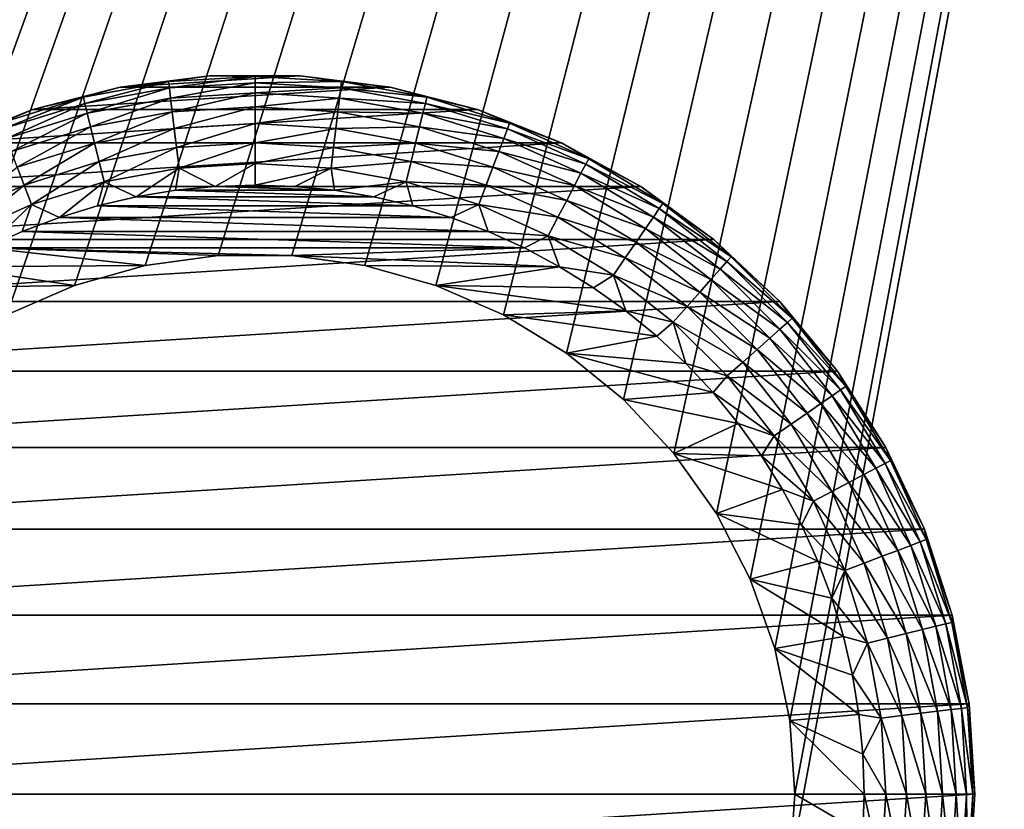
# Model space of a CAD drawing. Extents: x 0 to 500, y -78 to 1006.
# Tile 225 of 312: x 41 to 59, y 890 to 904. Entities that reach past the tile are written whole.
import ezdxf

# ---------------------------------------------------------------- set-up
doc = ezdxf.new("R2010")
doc.units = 0
doc.header["$LTSCALE"] = 65.185185
for name, color, linetype in [('37', 7, 'CONTINUOUS'), ('38', 7, 'CONTINUOUS'), ('4', 7, 'CONTINUOUS'), ('43', 7, 'CONTINUOUS'), ('44', 7, 'CONTINUOUS'), ('45', 7, 'CONTINUOUS'), ('46', 7, 'CONTINUOUS'), ('51', 7, 'CONTINUOUS'), ('52', 7, 'CONTINUOUS'), ('6', 7, 'CONTINUOUS')]:
    doc.layers.add(name, color=color, linetype=linetype)

msp = doc.modelspace()

# ---------------------------------------------------------------- linework, layer by layer
at = {"layer": '37', "color": 7, "linetype": 'CONTINUOUS'}
for points in [[(44.335, 899.927, 15), (43.016, 899.746, 15), (44.335, 899.927, 26), (44.335, 899.927, 15)], [(44.335, 899.927, 26), (43.016, 899.746, 15), (43.016, 899.746, 26), (44.335, 899.927, 26)], [(45.665, 899.927, 15), (44.335, 899.927, 15), (45.665, 899.927, 26), (45.665, 899.927, 15)], [(45.665, 899.927, 26), (44.335, 899.927, 15), (44.335, 899.927, 26), (45.665, 899.927, 26)], [(46.984, 899.746, 15), (45.665, 899.927, 15), (46.984, 899.746, 26), (46.984, 899.746, 15)], [(46.984, 899.746, 26), (45.665, 899.927, 15), (45.665, 899.927, 26), (46.984, 899.746, 26)], [(43.016, 899.746, 15), (41.735, 899.387, 15), (43.016, 899.746, 26), (43.016, 899.746, 15)], [(43.016, 899.746, 26), (41.735, 899.387, 15), (41.735, 899.387, 26), (43.016, 899.746, 26)], [(48.265, 899.387, 15), (46.984, 899.746, 15), (48.265, 899.387, 26), (48.265, 899.387, 15)], [(48.265, 899.387, 26), (46.984, 899.746, 15), (46.984, 899.746, 26), (48.265, 899.387, 26)], [(41.735, 899.387, 15), (40.514, 898.857, 15), (41.735, 899.387, 26), (41.735, 899.387, 15)], [(41.735, 899.387, 26), (40.514, 898.857, 15), (40.514, 898.857, 26), (41.735, 899.387, 26)], [(49.486, 898.857, 15), (48.265, 899.387, 15), (49.486, 898.857, 26), (49.486, 898.857, 15)], [(49.486, 898.857, 26), (48.265, 899.387, 15), (48.265, 899.387, 26), (49.486, 898.857, 26)], [(50.623, 898.165, 15), (49.486, 898.857, 15), (50.623, 898.165, 26), (50.623, 898.165, 15)], [(50.623, 898.165, 26), (49.486, 898.857, 15), (49.486, 898.857, 26), (50.623, 898.165, 26)], [(51.655, 897.326, 15), (50.623, 898.165, 15), (51.655, 897.326, 26), (51.655, 897.326, 15)], [(51.655, 897.326, 26), (50.623, 898.165, 15), (50.623, 898.165, 26), (51.655, 897.326, 26)], [(52.563, 896.353, 15), (51.655, 897.326, 15), (52.563, 896.353, 26), (52.563, 896.353, 15)], [(52.563, 896.353, 26), (51.655, 897.326, 15), (51.655, 897.326, 26), (52.563, 896.353, 26)], [(53.331, 895.266, 15), (52.563, 896.353, 15), (53.331, 895.266, 26), (53.331, 895.266, 15)], [(53.331, 895.266, 26), (52.563, 896.353, 15), (52.563, 896.353, 26), (53.331, 895.266, 26)], [(53.943, 894.084, 15), (53.331, 895.266, 15), (53.943, 894.084, 26), (53.943, 894.084, 15)], [(53.943, 894.084, 26), (53.331, 895.266, 15), (53.331, 895.266, 26), (53.943, 894.084, 26)], [(54.388, 892.831, 15), (53.943, 894.084, 15), (54.388, 892.831, 26), (54.388, 892.831, 15)], [(54.388, 892.831, 26), (53.943, 894.084, 15), (53.943, 894.084, 26), (54.388, 892.831, 26)], [(54.659, 891.528, 15), (54.388, 892.831, 15), (54.659, 891.528, 26), (54.659, 891.528, 15)], [(54.659, 891.528, 26), (54.388, 892.831, 15), (54.388, 892.831, 26), (54.659, 891.528, 26)], [(54.75, 890.2, 15), (54.659, 891.528, 15), (54.75, 890.2, 26), (54.75, 890.2, 15)], [(54.75, 890.2, 26), (54.659, 891.528, 15), (54.659, 891.528, 26), (54.75, 890.2, 26)]]:
    msp.add_3dface(points, dxfattribs=at)
at = {"layer": '38', "color": 7, "linetype": 'CONTINUOUS'}
for points in [[(54.659, 888.872, 15), (54.75, 890.2, 15), (54.659, 888.872, 26), (54.659, 888.872, 15)], [(54.75, 890.2, 15), (54.75, 890.2, 26), (54.659, 888.872, 26), (54.75, 890.2, 15)]]:
    msp.add_3dface(points, dxfattribs=at)
at = {"layer": '4', "color": 7, "linetype": 'CONTINUOUS'}
for points in [[(75, 998.4, -15), (75, 2, -15), (15, 998.4, -15), (75, 998.4, -15)], [(15, 998.4, -15), (75, 2, -15), (15, 2, -15), (15, 998.4, -15)]]:
    msp.add_3dface(points, dxfattribs=at)
at = {"layer": '43', "color": 7, "linetype": 'CONTINUOUS'}
for points in [[(43.564, 901.106, 26), (47.146, 900.989, 26), (42.854, 900.989, 26), (43.564, 901.106, 26)], [(44.281, 901.176, 26), (46.436, 901.106, 26), (43.564, 901.106, 26), (44.281, 901.176, 26)], [(46.436, 901.106, 26), (47.146, 900.989, 26), (43.564, 901.106, 26), (46.436, 901.106, 26)], [(45, 901.2, 26), (45.719, 901.176, 26), (44.281, 901.176, 26), (45, 901.2, 26)], [(45.719, 901.176, 26), (46.436, 901.106, 26), (44.281, 901.176, 26), (45.719, 901.176, 26)], [(42.854, 900.989, 26), (47.847, 900.825, 26), (42.153, 900.825, 26), (42.854, 900.989, 26)], [(47.146, 900.989, 26), (47.847, 900.825, 26), (42.854, 900.989, 26), (47.146, 900.989, 26)], [(42.153, 900.825, 26), (48.536, 900.616, 26), (41.464, 900.616, 26), (42.153, 900.825, 26)], [(47.847, 900.825, 26), (48.536, 900.616, 26), (42.153, 900.825, 26), (47.847, 900.825, 26)], [(41.464, 900.616, 26), (49.21, 900.363, 26), (40.79, 900.363, 26), (41.464, 900.616, 26)], [(48.536, 900.616, 26), (49.21, 900.363, 26), (41.464, 900.616, 26), (48.536, 900.616, 26)], [(40.79, 900.363, 26), (49.865, 900.066, 26), (40.135, 900.066, 26), (40.79, 900.363, 26)], [(49.21, 900.363, 26), (49.865, 900.066, 26), (40.79, 900.363, 26), (49.21, 900.363, 26)], [(40.135, 900.066, 26), (43.016, 899.746, 26), (39.5, 899.726, 26), (40.135, 900.066, 26)], [(45.665, 899.927, 26), (44.335, 899.927, 26), (40.135, 900.066, 26), (45.665, 899.927, 26)], [(49.865, 900.066, 26), (45.665, 899.927, 26), (40.135, 900.066, 26), (49.865, 900.066, 26)], [(44.335, 899.927, 26), (43.016, 899.746, 26), (40.135, 900.066, 26), (44.335, 899.927, 26)], [(50.5, 899.726, 26), (45.665, 899.927, 26), (49.865, 900.066, 26), (50.5, 899.726, 26)], [(46.984, 899.746, 26), (45.665, 899.927, 26), (50.5, 899.726, 26), (46.984, 899.746, 26)], [(39.5, 899.726, 26), (41.735, 899.387, 26), (38.889, 899.346, 26), (39.5, 899.726, 26)], [(43.016, 899.746, 26), (41.735, 899.387, 26), (39.5, 899.726, 26), (43.016, 899.746, 26)], [(48.265, 899.387, 26), (46.984, 899.746, 26), (50.5, 899.726, 26), (48.265, 899.387, 26)], [(51.111, 899.346, 26), (48.265, 899.387, 26), (50.5, 899.726, 26), (51.111, 899.346, 26)], [(41.735, 899.387, 26), (40.514, 898.857, 26), (38.889, 899.346, 26), (41.735, 899.387, 26)], [(49.486, 898.857, 26), (48.265, 899.387, 26), (51.696, 898.927, 26), (49.486, 898.857, 26)], [(51.696, 898.927, 26), (48.265, 899.387, 26), (51.111, 899.346, 26), (51.696, 898.927, 26)], [(52.253, 898.47, 26), (49.486, 898.857, 26), (51.696, 898.927, 26), (52.253, 898.47, 26)], [(50.623, 898.165, 26), (49.486, 898.857, 26), (52.253, 898.47, 26), (50.623, 898.165, 26)], [(52.778, 897.978, 26), (50.623, 898.165, 26), (52.253, 898.47, 26), (52.778, 897.978, 26)], [(51.655, 897.326, 26), (50.623, 898.165, 26), (53.27, 897.453, 26), (51.655, 897.326, 26)], [(53.27, 897.453, 26), (50.623, 898.165, 26), (52.778, 897.978, 26), (53.27, 897.453, 26)], [(53.727, 896.896, 26), (51.655, 897.326, 26), (53.27, 897.453, 26), (53.727, 896.896, 26)], [(52.563, 896.353, 26), (51.655, 897.326, 26), (53.727, 896.896, 26), (52.563, 896.353, 26)], [(54.146, 896.311, 26), (52.563, 896.353, 26), (53.727, 896.896, 26), (54.146, 896.311, 26)], [(53.331, 895.266, 26), (52.563, 896.353, 26), (54.526, 895.7, 26), (53.331, 895.266, 26)], [(54.526, 895.7, 26), (52.563, 896.353, 26), (54.146, 896.311, 26), (54.526, 895.7, 26)], [(54.866, 895.065, 26), (53.331, 895.266, 26), (54.526, 895.7, 26), (54.866, 895.065, 26)], [(53.943, 894.084, 26), (53.331, 895.266, 26), (55.163, 894.409, 26), (53.943, 894.084, 26)], [(55.163, 894.409, 26), (53.331, 895.266, 26), (54.866, 895.065, 26), (55.163, 894.409, 26)], [(55.416, 893.736, 26), (53.943, 894.084, 26), (55.163, 894.409, 26), (55.416, 893.736, 26)], [(54.388, 892.831, 26), (53.943, 894.084, 26), (55.625, 893.047, 26), (54.388, 892.831, 26)], [(55.625, 893.047, 26), (53.943, 894.084, 26), (55.416, 893.736, 26), (55.625, 893.047, 26)], [(55.789, 892.346, 26), (54.388, 892.831, 26), (55.625, 893.047, 26), (55.789, 892.346, 26)], [(54.659, 891.528, 26), (54.388, 892.831, 26), (55.906, 891.636, 26), (54.659, 891.528, 26)], [(55.906, 891.636, 26), (54.388, 892.831, 26), (55.789, 892.346, 26), (55.906, 891.636, 26)], [(55.976, 890.919, 26), (54.659, 891.528, 26), (55.906, 891.636, 26), (55.976, 890.919, 26)], [(54.75, 890.2, 26), (54.659, 891.528, 26), (56, 890.2, 26), (54.75, 890.2, 26)], [(56, 890.2, 26), (54.659, 891.528, 26), (55.976, 890.919, 26), (56, 890.2, 26)], [(54.659, 888.872, 26), (54.75, 890.2, 26), (55.976, 889.481, 26), (54.659, 888.872, 26)], [(54.75, 890.2, 26), (56, 890.2, 26), (55.976, 889.481, 26), (54.75, 890.2, 26)]]:
    msp.add_3dface(points, dxfattribs=at)
at = {"layer": '44', "color": 7, "linetype": 'CONTINUOUS'}
for points in [[(44.184, 903.174, 76), (42.564, 902.97, 76), (45.816, 903.174, 76), (44.184, 903.174, 76)], [(45.816, 903.174, 76), (42.564, 902.97, 76), (47.436, 902.97, 76), (45.816, 903.174, 76)], [(42.564, 902.97, 76), (40.983, 902.564, 76), (47.436, 902.97, 76), (42.564, 902.97, 76)], [(47.436, 902.97, 76), (40.983, 902.564, 76), (49.017, 902.564, 76), (47.436, 902.97, 76)], [(40.983, 902.564, 76), (39.465, 901.963, 76), (49.017, 902.564, 76), (40.983, 902.564, 76)], [(49.017, 902.564, 76), (39.465, 901.963, 76), (50.535, 901.963, 76), (49.017, 902.564, 76)], [(39.465, 901.963, 76), (38.034, 901.176, 76), (50.535, 901.963, 76), (39.465, 901.963, 76)], [(50.535, 901.963, 76), (38.034, 901.176, 76), (51.966, 901.176, 76), (50.535, 901.963, 76)], [(38.034, 901.176, 76), (36.713, 900.217, 76), (51.966, 901.176, 76), (38.034, 901.176, 76)], [(51.966, 901.176, 76), (36.713, 900.217, 76), (53.287, 900.217, 76), (51.966, 901.176, 76)], [(36.713, 900.217, 76), (35.523, 899.099, 76), (53.287, 900.217, 76), (36.713, 900.217, 76)], [(53.287, 900.217, 76), (35.523, 899.099, 76), (54.477, 899.099, 76), (53.287, 900.217, 76)], [(35.523, 899.099, 76), (34.483, 897.841, 76), (54.477, 899.099, 76), (35.523, 899.099, 76)], [(54.477, 899.099, 76), (34.483, 897.841, 76), (55.517, 897.841, 76), (54.477, 899.099, 76)], [(34.483, 897.841, 76), (33.608, 896.463, 76), (55.517, 897.841, 76), (34.483, 897.841, 76)], [(55.517, 897.841, 76), (33.608, 896.463, 76), (56.392, 896.463, 76), (55.517, 897.841, 76)], [(33.608, 896.463, 76), (32.913, 894.986, 76), (56.392, 896.463, 76), (33.608, 896.463, 76)], [(56.392, 896.463, 76), (32.913, 894.986, 76), (57.087, 894.986, 76), (56.392, 896.463, 76)], [(32.913, 894.986, 76), (32.408, 893.433, 76), (57.087, 894.986, 76), (32.913, 894.986, 76)], [(57.087, 894.986, 76), (32.408, 893.433, 76), (57.592, 893.433, 76), (57.087, 894.986, 76)], [(32.408, 893.433, 76), (32.103, 891.829, 76), (57.592, 893.433, 76), (32.408, 893.433, 76)], [(57.592, 893.433, 76), (32.103, 891.829, 76), (57.897, 891.829, 76), (57.592, 893.433, 76)], [(32, 890.2, 76), (58, 890.2, 76), (57.897, 891.829, 76), (32, 890.2, 76)], [(32.103, 891.829, 76), (32, 890.2, 76), (57.897, 891.829, 76), (32.103, 891.829, 76)], [(32.103, 888.571, 76), (58, 890.2, 76), (32, 890.2, 76), (32.103, 888.571, 76)], [(57.897, 888.571, 76), (58, 890.2, 76), (32.103, 888.571, 76), (57.897, 888.571, 76)]]:
    msp.add_3dface(points, dxfattribs=at)
at = {"layer": '45', "color": 7, "linetype": 'CONTINUOUS'}
for points in [[(42.564, 902.97, 76), (44.184, 903.174, 76), (42.564, 902.97, 28), (42.564, 902.97, 76)], [(42.564, 902.97, 28), (44.184, 903.174, 76), (44.184, 903.174, 28), (42.564, 902.97, 28)], [(44.184, 903.174, 76), (45.816, 903.174, 76), (44.184, 903.174, 28), (44.184, 903.174, 76)], [(44.184, 903.174, 28), (45.816, 903.174, 76), (45.816, 903.174, 28), (44.184, 903.174, 28)], [(45.816, 903.174, 76), (47.436, 902.97, 76), (45.816, 903.174, 28), (45.816, 903.174, 76)], [(45.816, 903.174, 28), (47.436, 902.97, 76), (47.436, 902.97, 28), (45.816, 903.174, 28)], [(40.983, 902.564, 76), (42.564, 902.97, 76), (40.983, 902.564, 28), (40.983, 902.564, 76)], [(40.983, 902.564, 28), (42.564, 902.97, 76), (42.564, 902.97, 28), (40.983, 902.564, 28)], [(47.436, 902.97, 76), (49.017, 902.564, 76), (47.436, 902.97, 28), (47.436, 902.97, 76)], [(47.436, 902.97, 28), (49.017, 902.564, 76), (49.017, 902.564, 28), (47.436, 902.97, 28)], [(39.465, 901.963, 76), (40.983, 902.564, 76), (39.465, 901.963, 28), (39.465, 901.963, 76)], [(39.465, 901.963, 28), (40.983, 902.564, 76), (40.983, 902.564, 28), (39.465, 901.963, 28)], [(49.017, 902.564, 76), (50.535, 901.963, 76), (49.017, 902.564, 28), (49.017, 902.564, 76)], [(49.017, 902.564, 28), (50.535, 901.963, 76), (50.535, 901.963, 28), (49.017, 902.564, 28)], [(50.535, 901.963, 76), (51.966, 901.176, 76), (50.535, 901.963, 28), (50.535, 901.963, 76)], [(50.535, 901.963, 28), (51.966, 901.176, 76), (51.966, 901.176, 28), (50.535, 901.963, 28)], [(51.966, 901.176, 76), (53.287, 900.217, 76), (51.966, 901.176, 28), (51.966, 901.176, 76)], [(51.966, 901.176, 28), (53.287, 900.217, 76), (53.287, 900.217, 28), (51.966, 901.176, 28)], [(53.287, 900.217, 76), (54.477, 899.099, 76), (53.287, 900.217, 28), (53.287, 900.217, 76)], [(53.287, 900.217, 28), (54.477, 899.099, 76), (54.477, 899.099, 28), (53.287, 900.217, 28)], [(54.477, 899.099, 76), (55.517, 897.841, 76), (54.477, 899.099, 28), (54.477, 899.099, 76)], [(54.477, 899.099, 28), (55.517, 897.841, 76), (55.517, 897.841, 28), (54.477, 899.099, 28)], [(55.517, 897.841, 76), (56.392, 896.463, 76), (55.517, 897.841, 28), (55.517, 897.841, 76)], [(55.517, 897.841, 28), (56.392, 896.463, 76), (56.392, 896.463, 28), (55.517, 897.841, 28)], [(56.392, 896.463, 76), (57.087, 894.986, 76), (56.392, 896.463, 28), (56.392, 896.463, 76)], [(56.392, 896.463, 28), (57.087, 894.986, 76), (57.087, 894.986, 28), (56.392, 896.463, 28)], [(57.087, 894.986, 76), (57.592, 893.433, 76), (57.087, 894.986, 28), (57.087, 894.986, 76)], [(57.087, 894.986, 28), (57.592, 893.433, 76), (57.592, 893.433, 28), (57.087, 894.986, 28)], [(57.592, 893.433, 76), (57.897, 891.829, 76), (57.592, 893.433, 28), (57.592, 893.433, 76)], [(57.592, 893.433, 28), (57.897, 891.829, 76), (57.897, 891.829, 28), (57.592, 893.433, 28)], [(57.897, 891.829, 76), (58, 890.2, 76), (57.897, 891.829, 28), (57.897, 891.829, 76)], [(57.897, 891.829, 28), (58, 890.2, 76), (58, 890.2, 28), (57.897, 891.829, 28)]]:
    msp.add_3dface(points, dxfattribs=at)
at = {"layer": '46', "color": 7, "linetype": 'CONTINUOUS'}
for points in [[(58, 890.2, 76), (57.897, 888.571, 76), (58, 890.2, 28), (58, 890.2, 76)], [(58, 890.2, 28), (57.897, 888.571, 76), (57.897, 888.571, 28), (58, 890.2, 28)]]:
    msp.add_3dface(points, dxfattribs=at)
at = {"layer": '51', "color": 7, "linetype": 'CONTINUOUS'}
for points in [[(42.564, 902.97, 28), (43.438, 903.068, 27.612), (41.898, 902.785, 27.612), (42.564, 902.97, 28)], [(43.438, 903.068, 27.612), (41.925, 902.675, 27.236), (41.898, 902.785, 27.612), (43.438, 903.068, 27.612)], [(43.451, 902.955, 27.236), (41.925, 902.675, 27.236), (43.438, 903.068, 27.612), (43.451, 902.955, 27.236)], [(42.564, 902.97, 28), (44.184, 903.174, 28), (43.438, 903.068, 27.612), (42.564, 902.97, 28)], [(44.184, 903.174, 28), (45, 903.162, 27.612), (43.438, 903.068, 27.612), (44.184, 903.174, 28)], [(45, 903.162, 27.612), (43.451, 902.955, 27.236), (43.438, 903.068, 27.612), (45, 903.162, 27.612)], [(45, 903.049, 27.236), (43.451, 902.955, 27.236), (45, 903.162, 27.612), (45, 903.049, 27.236)], [(45, 903.049, 27.236), (43.474, 902.771, 26.89), (43.451, 902.955, 27.236), (45, 903.049, 27.236)], [(45, 902.864, 26.89), (43.474, 902.771, 26.89), (45, 903.049, 27.236), (45, 902.864, 26.89)], [(44.184, 903.174, 28), (45.816, 903.174, 28), (45, 903.162, 27.612), (44.184, 903.174, 28)], [(45.816, 903.174, 28), (46.562, 903.068, 27.612), (45, 903.162, 27.612), (45.816, 903.174, 28)], [(46.562, 903.068, 27.612), (45, 903.049, 27.236), (45, 903.162, 27.612), (46.562, 903.068, 27.612)], [(46.549, 902.955, 27.236), (45, 903.049, 27.236), (46.562, 903.068, 27.612), (46.549, 902.955, 27.236)], [(46.549, 902.955, 27.236), (45, 902.864, 26.89), (45, 903.049, 27.236), (46.549, 902.955, 27.236)], [(45.816, 903.174, 28), (47.436, 902.97, 28), (46.562, 903.068, 27.612), (45.816, 903.174, 28)], [(48.102, 902.785, 27.612), (46.549, 902.955, 27.236), (46.562, 903.068, 27.612), (48.102, 902.785, 27.612)], [(47.436, 902.97, 28), (48.102, 902.785, 27.612), (46.562, 903.068, 27.612), (47.436, 902.97, 28)], [(40.983, 902.564, 28), (42.564, 902.97, 28), (41.898, 902.785, 27.612), (40.983, 902.564, 28)], [(43.451, 902.955, 27.236), (41.969, 902.496, 26.89), (41.925, 902.675, 27.236), (43.451, 902.955, 27.236)], [(43.474, 902.771, 26.89), (41.969, 902.496, 26.89), (43.451, 902.955, 27.236), (43.474, 902.771, 26.89)], [(45, 902.864, 26.89), (43.504, 902.525, 26.587), (43.474, 902.771, 26.89), (45, 902.864, 26.89)], [(45, 902.615, 26.587), (43.504, 902.525, 26.587), (45, 902.864, 26.89), (45, 902.615, 26.587)], [(46.526, 902.771, 26.89), (45, 902.864, 26.89), (46.549, 902.955, 27.236), (46.526, 902.771, 26.89)], [(46.526, 902.771, 26.89), (45, 902.615, 26.587), (45, 902.864, 26.89), (46.526, 902.771, 26.89)], [(48.075, 902.675, 27.236), (46.526, 902.771, 26.89), (46.549, 902.955, 27.236), (48.075, 902.675, 27.236)], [(48.075, 902.675, 27.236), (46.549, 902.955, 27.236), (48.102, 902.785, 27.612), (48.075, 902.675, 27.236)], [(47.436, 902.97, 28), (49.017, 902.564, 28), (48.102, 902.785, 27.612), (47.436, 902.97, 28)], [(40.983, 902.564, 28), (41.898, 902.785, 27.612), (40.404, 902.32, 27.612), (40.983, 902.564, 28)], [(41.898, 902.785, 27.612), (40.444, 902.214, 27.236), (40.404, 902.32, 27.612), (41.898, 902.785, 27.612)], [(41.925, 902.675, 27.236), (40.444, 902.214, 27.236), (41.898, 902.785, 27.612), (41.925, 902.675, 27.236)], [(41.925, 902.675, 27.236), (40.509, 902.041, 26.89), (40.444, 902.214, 27.236), (41.925, 902.675, 27.236)], [(41.969, 902.496, 26.89), (40.509, 902.041, 26.89), (41.925, 902.675, 27.236), (41.969, 902.496, 26.89)], [(43.474, 902.771, 26.89), (42.029, 902.254, 26.587), (41.969, 902.496, 26.89), (43.474, 902.771, 26.89)], [(43.504, 902.525, 26.587), (42.029, 902.254, 26.587), (43.474, 902.771, 26.89), (43.504, 902.525, 26.587)], [(46.496, 902.525, 26.587), (45, 902.615, 26.587), (46.526, 902.771, 26.89), (46.496, 902.525, 26.587)], [(48.031, 902.496, 26.89), (46.496, 902.525, 26.587), (46.526, 902.771, 26.89), (48.031, 902.496, 26.89)], [(48.031, 902.496, 26.89), (46.526, 902.771, 26.89), (48.075, 902.675, 27.236), (48.031, 902.496, 26.89)], [(49.556, 902.214, 27.236), (48.031, 902.496, 26.89), (48.075, 902.675, 27.236), (49.556, 902.214, 27.236)], [(49.596, 902.32, 27.612), (48.075, 902.675, 27.236), (48.102, 902.785, 27.612), (49.596, 902.32, 27.612)], [(49.556, 902.214, 27.236), (48.075, 902.675, 27.236), (49.596, 902.32, 27.612), (49.556, 902.214, 27.236)], [(49.017, 902.564, 28), (49.596, 902.32, 27.612), (48.102, 902.785, 27.612), (49.017, 902.564, 28)], [(39.465, 901.963, 28), (40.983, 902.564, 28), (40.404, 902.32, 27.612), (39.465, 901.963, 28)], [(41.969, 902.496, 26.89), (40.598, 901.808, 26.587), (40.509, 902.041, 26.89), (41.969, 902.496, 26.89)], [(42.029, 902.254, 26.587), (40.598, 901.808, 26.587), (41.969, 902.496, 26.89), (42.029, 902.254, 26.587)], [(43.504, 902.525, 26.587), (42.101, 901.96, 26.337), (42.029, 902.254, 26.587), (43.504, 902.525, 26.587)], [(43.54, 902.223, 26.337), (42.101, 901.96, 26.337), (43.504, 902.525, 26.587), (43.54, 902.223, 26.337)], [(45, 902.615, 26.587), (43.54, 902.223, 26.337), (43.504, 902.525, 26.587), (45, 902.615, 26.587)], [(45, 902.312, 26.337), (43.54, 902.223, 26.337), (45, 902.615, 26.587), (45, 902.312, 26.337)], [(46.496, 902.525, 26.587), (45, 902.312, 26.337), (45, 902.615, 26.587), (46.496, 902.525, 26.587)], [(46.46, 902.223, 26.337), (45, 902.312, 26.337), (46.496, 902.525, 26.587), (46.46, 902.223, 26.337)], [(47.971, 902.254, 26.587), (46.46, 902.223, 26.337), (46.496, 902.525, 26.587), (47.971, 902.254, 26.587)], [(47.971, 902.254, 26.587), (46.496, 902.525, 26.587), (48.031, 902.496, 26.89), (47.971, 902.254, 26.587)], [(49.491, 902.041, 26.89), (47.971, 902.254, 26.587), (48.031, 902.496, 26.89), (49.491, 902.041, 26.89)], [(49.491, 902.041, 26.89), (48.031, 902.496, 26.89), (49.556, 902.214, 27.236), (49.491, 902.041, 26.89)], [(49.017, 902.564, 28), (50.535, 901.963, 28), (49.596, 902.32, 27.612), (49.017, 902.564, 28)], [(45, 902.312, 26.337), (43.582, 901.88, 26.152), (43.54, 902.223, 26.337), (45, 902.312, 26.337)], [(45, 901.966, 26.152), (43.582, 901.88, 26.152), (45, 902.312, 26.337), (45, 901.966, 26.152)], [(46.46, 902.223, 26.337), (45, 901.966, 26.152), (45, 902.312, 26.337), (46.46, 902.223, 26.337)], [(51.024, 901.677, 27.612), (49.556, 902.214, 27.236), (49.596, 902.32, 27.612), (51.024, 901.677, 27.612)], [(50.535, 901.963, 28), (51.024, 901.677, 27.612), (49.596, 902.32, 27.612), (50.535, 901.963, 28)], [(42.029, 902.254, 26.587), (40.705, 901.525, 26.337), (40.598, 901.808, 26.587), (42.029, 902.254, 26.587)], [(42.101, 901.96, 26.337), (40.705, 901.525, 26.337), (42.029, 902.254, 26.587), (42.101, 901.96, 26.337)], [(43.54, 902.223, 26.337), (42.184, 901.624, 26.152), (42.101, 901.96, 26.337), (43.54, 902.223, 26.337)], [(43.582, 901.88, 26.152), (42.184, 901.624, 26.152), (43.54, 902.223, 26.337), (43.582, 901.88, 26.152)], [(46.418, 901.88, 26.152), (45, 901.966, 26.152), (46.46, 902.223, 26.337), (46.418, 901.88, 26.152)], [(47.899, 901.96, 26.337), (46.418, 901.88, 26.152), (46.46, 902.223, 26.337), (47.899, 901.96, 26.337)], [(47.899, 901.96, 26.337), (46.46, 902.223, 26.337), (47.971, 902.254, 26.587), (47.899, 901.96, 26.337)], [(49.402, 901.808, 26.587), (47.899, 901.96, 26.337), (47.971, 902.254, 26.587), (49.402, 901.808, 26.587)], [(49.402, 901.808, 26.587), (47.971, 902.254, 26.587), (49.491, 902.041, 26.89), (49.402, 901.808, 26.587)], [(50.971, 901.577, 27.236), (49.491, 902.041, 26.89), (49.556, 902.214, 27.236), (50.971, 901.577, 27.236)], [(50.971, 901.577, 27.236), (49.556, 902.214, 27.236), (51.024, 901.677, 27.612), (50.971, 901.577, 27.236)], [(42.101, 901.96, 26.337), (40.828, 901.201, 26.152), (40.705, 901.525, 26.337), (42.101, 901.96, 26.337)], [(42.184, 901.624, 26.152), (40.828, 901.201, 26.152), (42.101, 901.96, 26.337), (42.184, 901.624, 26.152)], [(45, 901.966, 26.152), (43.627, 901.507, 26.038), (43.582, 901.88, 26.152), (45, 901.966, 26.152)], [(45, 901.59, 26.038), (43.627, 901.507, 26.038), (45, 901.966, 26.152), (45, 901.59, 26.038)], [(46.418, 901.88, 26.152), (45, 901.59, 26.038), (45, 901.966, 26.152), (46.418, 901.88, 26.152)], [(47.816, 901.624, 26.152), (46.418, 901.88, 26.152), (47.899, 901.96, 26.337), (47.816, 901.624, 26.152)], [(49.295, 901.525, 26.337), (47.816, 901.624, 26.152), (47.899, 901.96, 26.337), (49.295, 901.525, 26.337)], [(49.295, 901.525, 26.337), (47.899, 901.96, 26.337), (49.402, 901.808, 26.587), (49.295, 901.525, 26.337)], [(50.885, 901.413, 26.89), (49.402, 901.808, 26.587), (49.491, 902.041, 26.89), (50.885, 901.413, 26.89)], [(50.885, 901.413, 26.89), (49.491, 902.041, 26.89), (50.971, 901.577, 27.236), (50.885, 901.413, 26.89)], [(50.535, 901.963, 28), (51.966, 901.176, 28), (51.024, 901.677, 27.612), (50.535, 901.963, 28)], [(43.582, 901.88, 26.152), (42.274, 901.259, 26.038), (42.184, 901.624, 26.152), (43.582, 901.88, 26.152)], [(43.627, 901.507, 26.038), (42.274, 901.259, 26.038), (43.582, 901.88, 26.152), (43.627, 901.507, 26.038)], [(46.373, 901.507, 26.038), (45, 901.59, 26.038), (46.418, 901.88, 26.152), (46.373, 901.507, 26.038)], [(47.816, 901.624, 26.152), (46.373, 901.507, 26.038), (46.418, 901.88, 26.152), (47.816, 901.624, 26.152)], [(50.77, 901.193, 26.587), (49.295, 901.525, 26.337), (49.402, 901.808, 26.587), (50.77, 901.193, 26.587)], [(50.77, 901.193, 26.587), (49.402, 901.808, 26.587), (50.885, 901.413, 26.89), (50.77, 901.193, 26.587)], [(42.184, 901.624, 26.152), (40.961, 900.85, 26.038), (40.828, 901.201, 26.152), (42.184, 901.624, 26.152)], [(42.274, 901.259, 26.038), (40.961, 900.85, 26.038), (42.184, 901.624, 26.152), (42.274, 901.259, 26.038)], [(47.726, 901.259, 26.038), (46.373, 901.507, 26.038), (47.816, 901.624, 26.152), (47.726, 901.259, 26.038)], [(49.172, 901.201, 26.152), (47.726, 901.259, 26.038), (47.816, 901.624, 26.152), (49.172, 901.201, 26.152)], [(49.172, 901.201, 26.152), (47.816, 901.624, 26.152), (49.295, 901.525, 26.337), (49.172, 901.201, 26.152)], [(52.363, 900.868, 27.612), (50.971, 901.577, 27.236), (51.024, 901.677, 27.612), (52.363, 900.868, 27.612)], [(51.966, 901.176, 28), (52.363, 900.868, 27.612), (51.024, 901.677, 27.612), (51.966, 901.176, 28)], [(40.828, 901.201, 26.152), (39.532, 900.618, 26.152), (40.705, 901.525, 26.337), (40.828, 901.201, 26.152)], [(43.627, 901.507, 26.038), (42.854, 900.989, 26), (42.274, 901.259, 26.038), (43.627, 901.507, 26.038)], [(43.564, 901.106, 26), (42.854, 900.989, 26), (43.627, 901.507, 26.038), (43.564, 901.106, 26)], [(44.281, 901.176, 26), (43.564, 901.106, 26), (43.627, 901.507, 26.038), (44.281, 901.176, 26)], [(45, 901.59, 26.038), (44.281, 901.176, 26), (43.627, 901.507, 26.038), (45, 901.59, 26.038)], [(45, 901.2, 26), (44.281, 901.176, 26), (45, 901.59, 26.038), (45, 901.2, 26)], [(46.373, 901.507, 26.038), (45, 901.2, 26), (45, 901.59, 26.038), (46.373, 901.507, 26.038)], [(45.719, 901.176, 26), (45, 901.2, 26), (46.373, 901.507, 26.038), (45.719, 901.176, 26)], [(46.436, 901.106, 26), (45.719, 901.176, 26), (46.373, 901.507, 26.038), (46.436, 901.106, 26)], [(47.726, 901.259, 26.038), (46.436, 901.106, 26), (46.373, 901.507, 26.038), (47.726, 901.259, 26.038)], [(50.629, 900.924, 26.337), (49.172, 901.201, 26.152), (49.295, 901.525, 26.337), (50.629, 900.924, 26.337)], [(50.629, 900.924, 26.337), (49.295, 901.525, 26.337), (50.77, 901.193, 26.587), (50.629, 900.924, 26.337)], [(52.299, 900.774, 27.236), (50.885, 901.413, 26.89), (50.971, 901.577, 27.236), (52.299, 900.774, 27.236)], [(52.299, 900.774, 27.236), (50.971, 901.577, 27.236), (52.363, 900.868, 27.612), (52.299, 900.774, 27.236)], [(42.274, 901.259, 26.038), (41.464, 900.616, 26), (40.961, 900.85, 26.038), (42.274, 901.259, 26.038)], [(42.153, 900.825, 26), (41.464, 900.616, 26), (42.274, 901.259, 26.038), (42.153, 900.825, 26)], [(42.854, 900.989, 26), (42.153, 900.825, 26), (42.274, 901.259, 26.038), (42.854, 900.989, 26)], [(47.146, 900.989, 26), (46.436, 901.106, 26), (47.726, 901.259, 26.038), (47.146, 900.989, 26)], [(47.847, 900.825, 26), (47.146, 900.989, 26), (47.726, 901.259, 26.038), (47.847, 900.825, 26)], [(49.039, 900.85, 26.038), (47.847, 900.825, 26), (47.726, 901.259, 26.038), (49.039, 900.85, 26.038)], [(49.039, 900.85, 26.038), (47.726, 901.259, 26.038), (49.172, 901.201, 26.152), (49.039, 900.85, 26.038)], [(52.194, 900.622, 26.89), (50.77, 901.193, 26.587), (50.885, 901.413, 26.89), (52.194, 900.622, 26.89)], [(52.194, 900.622, 26.89), (50.885, 901.413, 26.89), (52.299, 900.774, 27.236), (52.194, 900.622, 26.89)], [(40.828, 901.201, 26.152), (39.707, 900.286, 26.038), (39.532, 900.618, 26.152), (40.828, 901.201, 26.152)], [(40.961, 900.85, 26.038), (39.707, 900.286, 26.038), (40.828, 901.201, 26.152), (40.961, 900.85, 26.038)], [(50.468, 900.618, 26.152), (49.039, 900.85, 26.038), (49.172, 901.201, 26.152), (50.468, 900.618, 26.152)], [(50.468, 900.618, 26.152), (49.172, 901.201, 26.152), (50.629, 900.924, 26.337), (50.468, 900.618, 26.152)], [(52.053, 900.417, 26.587), (50.629, 900.924, 26.337), (50.77, 901.193, 26.587), (52.053, 900.417, 26.587)], [(52.053, 900.417, 26.587), (50.77, 901.193, 26.587), (52.194, 900.622, 26.89), (52.053, 900.417, 26.587)], [(51.966, 901.176, 28), (53.287, 900.217, 28), (52.363, 900.868, 27.612), (51.966, 901.176, 28)], [(51.88, 900.168, 26.337), (50.468, 900.618, 26.152), (50.629, 900.924, 26.337), (51.88, 900.168, 26.337)], [(51.88, 900.168, 26.337), (50.629, 900.924, 26.337), (52.053, 900.417, 26.587), (51.88, 900.168, 26.337)], [(40.961, 900.85, 26.038), (40.135, 900.066, 26), (39.707, 900.286, 26.038), (40.961, 900.85, 26.038)], [(40.79, 900.363, 26), (40.135, 900.066, 26), (40.961, 900.85, 26.038), (40.79, 900.363, 26)], [(41.464, 900.616, 26), (40.79, 900.363, 26), (40.961, 900.85, 26.038), (41.464, 900.616, 26)], [(48.536, 900.616, 26), (47.847, 900.825, 26), (49.039, 900.85, 26.038), (48.536, 900.616, 26)], [(49.21, 900.363, 26), (48.536, 900.616, 26), (49.039, 900.85, 26.038), (49.21, 900.363, 26)], [(50.293, 900.286, 26.038), (49.21, 900.363, 26), (49.039, 900.85, 26.038), (50.293, 900.286, 26.038)], [(50.293, 900.286, 26.038), (49.039, 900.85, 26.038), (50.468, 900.618, 26.152), (50.293, 900.286, 26.038)], [(53.52, 899.817, 27.236), (52.194, 900.622, 26.89), (52.299, 900.774, 27.236), (53.52, 899.817, 27.236)], [(53.595, 899.902, 27.612), (52.299, 900.774, 27.236), (52.363, 900.868, 27.612), (53.595, 899.902, 27.612)], [(53.52, 899.817, 27.236), (52.299, 900.774, 27.236), (53.595, 899.902, 27.612), (53.52, 899.817, 27.236)], [(53.287, 900.217, 28), (53.595, 899.902, 27.612), (52.363, 900.868, 27.612), (53.287, 900.217, 28)], [(51.684, 899.883, 26.152), (50.293, 900.286, 26.038), (50.468, 900.618, 26.152), (51.684, 899.883, 26.152)], [(51.684, 899.883, 26.152), (50.468, 900.618, 26.152), (51.88, 900.168, 26.337), (51.684, 899.883, 26.152)], [(53.398, 899.679, 26.89), (52.053, 900.417, 26.587), (52.194, 900.622, 26.89), (53.398, 899.679, 26.89)], [(53.398, 899.679, 26.89), (52.194, 900.622, 26.89), (53.52, 899.817, 27.236), (53.398, 899.679, 26.89)], [(49.865, 900.066, 26), (49.21, 900.363, 26), (50.293, 900.286, 26.038), (49.865, 900.066, 26)], [(53.233, 899.493, 26.587), (51.88, 900.168, 26.337), (52.053, 900.417, 26.587), (53.233, 899.493, 26.587)], [(53.233, 899.493, 26.587), (52.053, 900.417, 26.587), (53.398, 899.679, 26.89), (53.233, 899.493, 26.587)], [(50.5, 899.726, 26), (49.865, 900.066, 26), (50.293, 900.286, 26.038), (50.5, 899.726, 26)], [(51.47, 899.574, 26.038), (50.5, 899.726, 26), (50.293, 900.286, 26.038), (51.47, 899.574, 26.038)], [(51.47, 899.574, 26.038), (50.293, 900.286, 26.038), (51.684, 899.883, 26.152), (51.47, 899.574, 26.038)], [(53.287, 900.217, 28), (54.477, 899.099, 28), (53.595, 899.902, 27.612), (53.287, 900.217, 28)], [(53.032, 899.266, 26.337), (51.684, 899.883, 26.152), (51.88, 900.168, 26.337), (53.032, 899.266, 26.337)], [(53.032, 899.266, 26.337), (51.88, 900.168, 26.337), (53.233, 899.493, 26.587), (53.032, 899.266, 26.337)], [(52.802, 899.007, 26.152), (51.47, 899.574, 26.038), (51.684, 899.883, 26.152), (52.802, 899.007, 26.152)], [(52.802, 899.007, 26.152), (51.684, 899.883, 26.152), (53.032, 899.266, 26.337), (52.802, 899.007, 26.152)], [(54.702, 898.795, 27.612), (53.52, 899.817, 27.236), (53.595, 899.902, 27.612), (54.702, 898.795, 27.612)], [(54.477, 899.099, 28), (54.702, 898.795, 27.612), (53.595, 899.902, 27.612), (54.477, 899.099, 28)], [(51.111, 899.346, 26), (50.5, 899.726, 26), (51.47, 899.574, 26.038), (51.111, 899.346, 26)], [(54.479, 898.598, 26.89), (53.233, 899.493, 26.587), (53.398, 899.679, 26.89), (54.479, 898.598, 26.89)], [(54.617, 898.72, 27.236), (53.398, 899.679, 26.89), (53.52, 899.817, 27.236), (54.617, 898.72, 27.236)], [(54.479, 898.598, 26.89), (53.398, 899.679, 26.89), (54.617, 898.72, 27.236), (54.479, 898.598, 26.89)], [(54.617, 898.72, 27.236), (53.52, 899.817, 27.236), (54.702, 898.795, 27.612), (54.617, 898.72, 27.236)], [(51.696, 898.927, 26), (51.111, 899.346, 26), (51.47, 899.574, 26.038), (51.696, 898.927, 26)], [(52.553, 898.726, 26.038), (51.696, 898.927, 26), (51.47, 899.574, 26.038), (52.553, 898.726, 26.038)], [(52.553, 898.726, 26.038), (51.47, 899.574, 26.038), (52.802, 899.007, 26.152), (52.553, 898.726, 26.038)], [(54.293, 898.433, 26.587), (53.032, 899.266, 26.337), (53.233, 899.493, 26.587), (54.293, 898.433, 26.587)], [(54.293, 898.433, 26.587), (53.233, 899.493, 26.587), (54.479, 898.598, 26.89), (54.293, 898.433, 26.587)], [(54.066, 898.232, 26.337), (52.802, 899.007, 26.152), (53.032, 899.266, 26.337), (54.066, 898.232, 26.337)], [(54.066, 898.232, 26.337), (53.032, 899.266, 26.337), (54.293, 898.433, 26.587), (54.066, 898.232, 26.337)], [(53.807, 898.002, 26.152), (52.553, 898.726, 26.038), (52.802, 899.007, 26.152), (53.807, 898.002, 26.152)], [(53.807, 898.002, 26.152), (52.802, 899.007, 26.152), (54.066, 898.232, 26.337), (53.807, 898.002, 26.152)], [(54.477, 899.099, 28), (55.517, 897.841, 28), (54.702, 898.795, 27.612), (54.477, 899.099, 28)], [(52.253, 898.47, 26), (51.696, 898.927, 26), (52.553, 898.726, 26.038), (52.253, 898.47, 26)], [(55.668, 897.563, 27.612), (54.617, 898.72, 27.236), (54.702, 898.795, 27.612), (55.668, 897.563, 27.612)], [(55.517, 897.841, 28), (55.668, 897.563, 27.612), (54.702, 898.795, 27.612), (55.517, 897.841, 28)], [(52.778, 897.978, 26), (52.253, 898.47, 26), (52.553, 898.726, 26.038), (52.778, 897.978, 26)], [(53.526, 897.753, 26.038), (52.778, 897.978, 26), (52.553, 898.726, 26.038), (53.526, 897.753, 26.038)], [(53.526, 897.753, 26.038), (52.553, 898.726, 26.038), (53.807, 898.002, 26.152), (53.526, 897.753, 26.038)], [(55.422, 897.394, 26.89), (54.293, 898.433, 26.587), (54.479, 898.598, 26.89), (55.422, 897.394, 26.89)], [(55.574, 897.499, 27.236), (54.479, 898.598, 26.89), (54.617, 898.72, 27.236), (55.574, 897.499, 27.236)], [(55.422, 897.394, 26.89), (54.479, 898.598, 26.89), (55.574, 897.499, 27.236), (55.422, 897.394, 26.89)], [(55.574, 897.499, 27.236), (54.617, 898.72, 27.236), (55.668, 897.563, 27.612), (55.574, 897.499, 27.236)], [(55.217, 897.253, 26.587), (54.066, 898.232, 26.337), (54.293, 898.433, 26.587), (55.217, 897.253, 26.587)], [(55.217, 897.253, 26.587), (54.293, 898.433, 26.587), (55.422, 897.394, 26.89), (55.217, 897.253, 26.587)], [(54.968, 897.08, 26.337), (53.807, 898.002, 26.152), (54.066, 898.232, 26.337), (54.968, 897.08, 26.337)], [(54.968, 897.08, 26.337), (54.066, 898.232, 26.337), (55.217, 897.253, 26.587), (54.968, 897.08, 26.337)], [(53.27, 897.453, 26), (52.778, 897.978, 26), (53.526, 897.753, 26.038), (53.27, 897.453, 26)], [(54.683, 896.884, 26.152), (53.526, 897.753, 26.038), (53.807, 898.002, 26.152), (54.683, 896.884, 26.152)], [(54.683, 896.884, 26.152), (53.807, 898.002, 26.152), (54.968, 897.08, 26.337), (54.683, 896.884, 26.152)], [(54.374, 896.67, 26.038), (53.27, 897.453, 26), (53.526, 897.753, 26.038), (54.374, 896.67, 26.038)], [(54.374, 896.67, 26.038), (53.526, 897.753, 26.038), (54.683, 896.884, 26.152), (54.374, 896.67, 26.038)], [(55.517, 897.841, 28), (56.392, 896.463, 28), (55.668, 897.563, 27.612), (55.517, 897.841, 28)], [(56.477, 896.224, 27.612), (55.574, 897.499, 27.236), (55.668, 897.563, 27.612), (56.477, 896.224, 27.612)], [(56.392, 896.463, 28), (56.477, 896.224, 27.612), (55.668, 897.563, 27.612), (56.392, 896.463, 28)], [(53.727, 896.896, 26), (53.27, 897.453, 26), (54.374, 896.67, 26.038), (53.727, 896.896, 26)], [(56.213, 896.085, 26.89), (55.217, 897.253, 26.587), (55.422, 897.394, 26.89), (56.213, 896.085, 26.89)], [(56.377, 896.171, 27.236), (55.422, 897.394, 26.89), (55.574, 897.499, 27.236), (56.377, 896.171, 27.236)], [(56.213, 896.085, 26.89), (55.422, 897.394, 26.89), (56.377, 896.171, 27.236), (56.213, 896.085, 26.89)], [(56.377, 896.171, 27.236), (55.574, 897.499, 27.236), (56.477, 896.224, 27.612), (56.377, 896.171, 27.236)], [(55.993, 895.97, 26.587), (54.968, 897.08, 26.337), (55.217, 897.253, 26.587), (55.993, 895.97, 26.587)], [(55.993, 895.97, 26.587), (55.217, 897.253, 26.587), (56.213, 896.085, 26.89), (55.993, 895.97, 26.587)], [(55.724, 895.829, 26.337), (54.683, 896.884, 26.152), (54.968, 897.08, 26.337), (55.724, 895.829, 26.337)], [(55.724, 895.829, 26.337), (54.968, 897.08, 26.337), (55.993, 895.97, 26.587), (55.724, 895.829, 26.337)], [(54.146, 896.311, 26), (53.727, 896.896, 26), (54.374, 896.67, 26.038), (54.146, 896.311, 26)], [(55.418, 895.668, 26.152), (54.374, 896.67, 26.038), (54.683, 896.884, 26.152), (55.418, 895.668, 26.152)], [(55.418, 895.668, 26.152), (54.683, 896.884, 26.152), (55.724, 895.829, 26.337), (55.418, 895.668, 26.152)], [(55.086, 895.493, 26.038), (54.146, 896.311, 26), (54.374, 896.67, 26.038), (55.086, 895.493, 26.038)], [(55.086, 895.493, 26.038), (54.374, 896.67, 26.038), (55.418, 895.668, 26.152), (55.086, 895.493, 26.038)], [(56.392, 896.463, 28), (57.087, 894.986, 28), (56.477, 896.224, 27.612), (56.392, 896.463, 28)], [(54.526, 895.7, 26), (54.146, 896.311, 26), (55.086, 895.493, 26.038), (54.526, 895.7, 26)], [(56.841, 894.691, 26.89), (55.993, 895.97, 26.587), (56.213, 896.085, 26.89), (56.841, 894.691, 26.89)], [(57.014, 894.756, 27.236), (56.213, 896.085, 26.89), (56.377, 896.171, 27.236), (57.014, 894.756, 27.236)], [(56.841, 894.691, 26.89), (56.213, 896.085, 26.89), (57.014, 894.756, 27.236), (56.841, 894.691, 26.89)], [(57.12, 894.796, 27.612), (56.377, 896.171, 27.236), (56.477, 896.224, 27.612), (57.12, 894.796, 27.612)], [(57.014, 894.756, 27.236), (56.377, 896.171, 27.236), (57.12, 894.796, 27.612), (57.014, 894.756, 27.236)], [(57.087, 894.986, 28), (57.12, 894.796, 27.612), (56.477, 896.224, 27.612), (57.087, 894.986, 28)], [(56.608, 894.602, 26.587), (55.724, 895.829, 26.337), (55.993, 895.97, 26.587), (56.608, 894.602, 26.587)], [(56.608, 894.602, 26.587), (55.993, 895.97, 26.587), (56.841, 894.691, 26.89), (56.608, 894.602, 26.587)], [(56.325, 894.495, 26.337), (55.418, 895.668, 26.152), (55.724, 895.829, 26.337), (56.325, 894.495, 26.337)], [(56.325, 894.495, 26.337), (55.724, 895.829, 26.337), (56.608, 894.602, 26.587), (56.325, 894.495, 26.337)], [(54.866, 895.065, 26), (54.526, 895.7, 26), (55.086, 895.493, 26.038), (54.866, 895.065, 26)], [(56.001, 894.372, 26.152), (55.086, 895.493, 26.038), (55.418, 895.668, 26.152), (56.001, 894.372, 26.152)], [(56.001, 894.372, 26.152), (55.418, 895.668, 26.152), (56.325, 894.495, 26.337), (56.001, 894.372, 26.152)], [(55.65, 894.239, 26.038), (54.866, 895.065, 26), (55.086, 895.493, 26.038), (55.65, 894.239, 26.038)], [(55.65, 894.239, 26.038), (55.086, 895.493, 26.038), (56.001, 894.372, 26.152), (55.65, 894.239, 26.038)], [(55.163, 894.409, 26), (54.866, 895.065, 26), (55.65, 894.239, 26.038), (55.163, 894.409, 26)], [(57.087, 894.986, 28), (57.592, 893.433, 28), (57.12, 894.796, 27.612), (57.087, 894.986, 28)], [(57.296, 893.231, 26.89), (56.608, 894.602, 26.587), (56.841, 894.691, 26.89), (57.296, 893.231, 26.89)], [(57.475, 893.275, 27.236), (56.841, 894.691, 26.89), (57.014, 894.756, 27.236), (57.475, 893.275, 27.236)], [(57.296, 893.231, 26.89), (56.841, 894.691, 26.89), (57.475, 893.275, 27.236), (57.296, 893.231, 26.89)], [(57.585, 893.302, 27.612), (57.014, 894.756, 27.236), (57.12, 894.796, 27.612), (57.585, 893.302, 27.612)], [(57.475, 893.275, 27.236), (57.014, 894.756, 27.236), (57.585, 893.302, 27.612), (57.475, 893.275, 27.236)], [(57.592, 893.433, 28), (57.585, 893.302, 27.612), (57.12, 894.796, 27.612), (57.592, 893.433, 28)], [(56.76, 893.099, 26.337), (56.001, 894.372, 26.152), (56.325, 894.495, 26.337), (56.76, 893.099, 26.337)], [(57.054, 893.171, 26.587), (56.325, 894.495, 26.337), (56.608, 894.602, 26.587), (57.054, 893.171, 26.587)], [(56.76, 893.099, 26.337), (56.325, 894.495, 26.337), (57.054, 893.171, 26.587), (56.76, 893.099, 26.337)], [(57.054, 893.171, 26.587), (56.608, 894.602, 26.587), (57.296, 893.231, 26.89), (57.054, 893.171, 26.587)], [(55.416, 893.736, 26), (55.163, 894.409, 26), (55.65, 894.239, 26.038), (55.416, 893.736, 26)], [(56.424, 893.016, 26.152), (55.65, 894.239, 26.038), (56.001, 894.372, 26.152), (56.424, 893.016, 26.152)], [(56.424, 893.016, 26.152), (56.001, 894.372, 26.152), (56.76, 893.099, 26.337), (56.424, 893.016, 26.152)], [(56.059, 892.926, 26.038), (55.416, 893.736, 26), (55.65, 894.239, 26.038), (56.059, 892.926, 26.038)], [(56.059, 892.926, 26.038), (55.65, 894.239, 26.038), (56.424, 893.016, 26.152), (56.059, 892.926, 26.038)], [(55.625, 893.047, 26), (55.416, 893.736, 26), (56.059, 892.926, 26.038), (55.625, 893.047, 26)], [(57.592, 893.433, 28), (57.897, 891.829, 28), (57.585, 893.302, 27.612), (57.592, 893.433, 28)], [(57.755, 891.749, 27.236), (57.296, 893.231, 26.89), (57.475, 893.275, 27.236), (57.755, 891.749, 27.236)], [(57.868, 891.762, 27.612), (57.475, 893.275, 27.236), (57.585, 893.302, 27.612), (57.868, 891.762, 27.612)], [(57.755, 891.749, 27.236), (57.475, 893.275, 27.236), (57.868, 891.762, 27.612), (57.755, 891.749, 27.236)], [(57.897, 891.829, 28), (57.868, 891.762, 27.612), (57.585, 893.302, 27.612), (57.897, 891.829, 28)], [(57.023, 891.66, 26.337), (56.424, 893.016, 26.152), (56.76, 893.099, 26.337), (57.023, 891.66, 26.337)], [(57.325, 891.696, 26.587), (56.76, 893.099, 26.337), (57.054, 893.171, 26.587), (57.325, 891.696, 26.587)], [(57.023, 891.66, 26.337), (56.76, 893.099, 26.337), (57.325, 891.696, 26.587), (57.023, 891.66, 26.337)], [(57.571, 891.726, 26.89), (57.054, 893.171, 26.587), (57.296, 893.231, 26.89), (57.571, 891.726, 26.89)], [(57.325, 891.696, 26.587), (57.054, 893.171, 26.587), (57.571, 891.726, 26.89), (57.325, 891.696, 26.587)], [(57.571, 891.726, 26.89), (57.296, 893.231, 26.89), (57.755, 891.749, 27.236), (57.571, 891.726, 26.89)], [(55.789, 892.346, 26), (55.625, 893.047, 26), (56.059, 892.926, 26.038), (55.789, 892.346, 26)], [(56.307, 891.573, 26.038), (55.789, 892.346, 26), (56.059, 892.926, 26.038), (56.307, 891.573, 26.038)], [(56.68, 891.618, 26.152), (56.059, 892.926, 26.038), (56.424, 893.016, 26.152), (56.68, 891.618, 26.152)], [(56.307, 891.573, 26.038), (56.059, 892.926, 26.038), (56.68, 891.618, 26.152), (56.307, 891.573, 26.038)], [(56.68, 891.618, 26.152), (56.424, 893.016, 26.152), (57.023, 891.66, 26.337), (56.68, 891.618, 26.152)], [(55.906, 891.636, 26), (55.789, 892.346, 26), (56.307, 891.573, 26.038), (55.906, 891.636, 26)], [(57.897, 891.829, 28), (58, 890.2, 28), (57.868, 891.762, 27.612), (57.897, 891.829, 28)], [(57.112, 890.2, 26.337), (56.68, 891.618, 26.152), (57.023, 891.66, 26.337), (57.112, 890.2, 26.337)], [(57.415, 890.2, 26.587), (57.023, 891.66, 26.337), (57.325, 891.696, 26.587), (57.415, 890.2, 26.587)], [(57.415, 890.2, 26.587), (57.112, 890.2, 26.337), (57.023, 891.66, 26.337), (57.415, 890.2, 26.587)], [(57.664, 890.2, 26.89), (57.325, 891.696, 26.587), (57.571, 891.726, 26.89), (57.664, 890.2, 26.89)], [(57.664, 890.2, 26.89), (57.415, 890.2, 26.587), (57.325, 891.696, 26.587), (57.664, 890.2, 26.89)], [(57.849, 890.2, 27.236), (57.571, 891.726, 26.89), (57.755, 891.749, 27.236), (57.849, 890.2, 27.236)], [(57.849, 890.2, 27.236), (57.664, 890.2, 26.89), (57.571, 891.726, 26.89), (57.849, 890.2, 27.236)], [(57.962, 890.2, 27.612), (57.755, 891.749, 27.236), (57.868, 891.762, 27.612), (57.962, 890.2, 27.612)], [(57.962, 890.2, 27.612), (57.849, 890.2, 27.236), (57.755, 891.749, 27.236), (57.962, 890.2, 27.612)], [(58, 890.2, 28), (57.962, 890.2, 27.612), (57.868, 891.762, 27.612), (58, 890.2, 28)], [(55.976, 890.919, 26), (55.906, 891.636, 26), (56.307, 891.573, 26.038), (55.976, 890.919, 26)], [(56.39, 890.2, 26.038), (55.976, 890.919, 26), (56.307, 891.573, 26.038), (56.39, 890.2, 26.038)], [(56.766, 890.2, 26.152), (56.307, 891.573, 26.038), (56.68, 891.618, 26.152), (56.766, 890.2, 26.152)], [(56.766, 890.2, 26.152), (56.39, 890.2, 26.038), (56.307, 891.573, 26.038), (56.766, 890.2, 26.152)], [(57.112, 890.2, 26.337), (56.766, 890.2, 26.152), (56.68, 891.618, 26.152), (57.112, 890.2, 26.337)], [(56, 890.2, 26), (55.976, 890.919, 26), (56.39, 890.2, 26.038), (56, 890.2, 26)]]:
    msp.add_3dface(points, dxfattribs=at)
at = {"layer": '52', "color": 7, "linetype": 'CONTINUOUS'}
for points in [[(55.976, 889.481, 26), (56, 890.2, 26), (56.307, 888.827, 26.038), (55.976, 889.481, 26)], [(56.307, 888.827, 26.038), (56, 890.2, 26), (56.39, 890.2, 26.038), (56.307, 888.827, 26.038)], [(56.307, 888.827, 26.038), (56.39, 890.2, 26.038), (56.68, 888.782, 26.152), (56.307, 888.827, 26.038)], [(56.68, 888.782, 26.152), (56.39, 890.2, 26.038), (56.766, 890.2, 26.152), (56.68, 888.782, 26.152)], [(56.68, 888.782, 26.152), (56.766, 890.2, 26.152), (57.023, 888.74, 26.337), (56.68, 888.782, 26.152)], [(57.023, 888.74, 26.337), (56.766, 890.2, 26.152), (57.112, 890.2, 26.337), (57.023, 888.74, 26.337)], [(57.023, 888.74, 26.337), (57.112, 890.2, 26.337), (57.325, 888.704, 26.587), (57.023, 888.74, 26.337)], [(57.325, 888.704, 26.587), (57.112, 890.2, 26.337), (57.415, 890.2, 26.587), (57.325, 888.704, 26.587)], [(57.325, 888.704, 26.587), (57.415, 890.2, 26.587), (57.571, 888.674, 26.89), (57.325, 888.704, 26.587)], [(57.571, 888.674, 26.89), (57.415, 890.2, 26.587), (57.664, 890.2, 26.89), (57.571, 888.674, 26.89)], [(57.571, 888.674, 26.89), (57.664, 890.2, 26.89), (57.755, 888.651, 27.236), (57.571, 888.674, 26.89)], [(57.755, 888.651, 27.236), (57.664, 890.2, 26.89), (57.849, 890.2, 27.236), (57.755, 888.651, 27.236)], [(57.755, 888.651, 27.236), (57.849, 890.2, 27.236), (57.868, 888.638, 27.612), (57.755, 888.651, 27.236)], [(57.868, 888.638, 27.612), (57.849, 890.2, 27.236), (57.962, 890.2, 27.612), (57.868, 888.638, 27.612)], [(57.897, 888.571, 28), (57.868, 888.638, 27.612), (57.962, 890.2, 27.612), (57.897, 888.571, 28)], [(58, 890.2, 28), (57.897, 888.571, 28), (57.962, 890.2, 27.612), (58, 890.2, 28)]]:
    msp.add_3dface(points, dxfattribs=at)
at = {"layer": '6', "color": 7, "linetype": 'CONTINUOUS'}
for points in [[(75, 998.4, 15), (15, 998.4, 15), (36.057, 894.084, 15), (75, 998.4, 15)], [(36.669, 895.266, 15), (75, 998.4, 15), (36.057, 894.084, 15), (36.669, 895.266, 15)], [(37.437, 896.353, 15), (75, 998.4, 15), (36.669, 895.266, 15), (37.437, 896.353, 15)], [(38.345, 897.326, 15), (75, 998.4, 15), (37.437, 896.353, 15), (38.345, 897.326, 15)], [(39.377, 898.165, 15), (75, 998.4, 15), (38.345, 897.326, 15), (39.377, 898.165, 15)], [(40.514, 898.857, 15), (75, 998.4, 15), (39.377, 898.165, 15), (40.514, 898.857, 15)], [(41.735, 899.387, 15), (75, 998.4, 15), (40.514, 898.857, 15), (41.735, 899.387, 15)], [(43.016, 899.746, 15), (75, 998.4, 15), (41.735, 899.387, 15), (43.016, 899.746, 15)], [(44.335, 899.927, 15), (75, 998.4, 15), (43.016, 899.746, 15), (44.335, 899.927, 15)], [(45.665, 899.927, 15), (75, 998.4, 15), (44.335, 899.927, 15), (45.665, 899.927, 15)], [(75, 998.4, 15), (54.659, 888.872, 15), (44.335, 119.927, 15), (75, 998.4, 15)], [(45.665, 119.927, 15), (75, 998.4, 15), (44.335, 119.927, 15), (45.665, 119.927, 15)], [(46.984, 899.746, 15), (75, 998.4, 15), (45.665, 899.927, 15), (46.984, 899.746, 15)], [(46.984, 119.746, 15), (75, 998.4, 15), (45.665, 119.927, 15), (46.984, 119.746, 15)], [(48.265, 899.387, 15), (75, 998.4, 15), (46.984, 899.746, 15), (48.265, 899.387, 15)], [(48.265, 119.387, 15), (75, 998.4, 15), (46.984, 119.746, 15), (48.265, 119.387, 15)], [(49.486, 898.857, 15), (75, 998.4, 15), (48.265, 899.387, 15), (49.486, 898.857, 15)], [(49.486, 118.857, 15), (75, 998.4, 15), (48.265, 119.387, 15), (49.486, 118.857, 15)], [(50.623, 898.165, 15), (75, 998.4, 15), (49.486, 898.857, 15), (50.623, 898.165, 15)], [(50.623, 118.165, 15), (75, 998.4, 15), (49.486, 118.857, 15), (50.623, 118.165, 15)], [(51.655, 897.326, 15), (75, 998.4, 15), (50.623, 898.165, 15), (51.655, 897.326, 15)], [(51.655, 117.326, 15), (75, 998.4, 15), (50.623, 118.165, 15), (51.655, 117.326, 15)], [(52.563, 896.353, 15), (75, 998.4, 15), (51.655, 897.326, 15), (52.563, 896.353, 15)], [(52.563, 116.353, 15), (75, 998.4, 15), (51.655, 117.326, 15), (52.563, 116.353, 15)], [(53.331, 895.266, 15), (75, 998.4, 15), (52.563, 896.353, 15), (53.331, 895.266, 15)], [(53.331, 115.266, 15), (75, 998.4, 15), (52.563, 116.353, 15), (53.331, 115.266, 15)], [(53.943, 894.084, 15), (75, 998.4, 15), (53.331, 895.266, 15), (53.943, 894.084, 15)], [(53.943, 114.084, 15), (75, 998.4, 15), (53.331, 115.266, 15), (53.943, 114.084, 15)], [(54.388, 892.831, 15), (75, 998.4, 15), (53.943, 894.084, 15), (54.388, 892.831, 15)], [(54.388, 112.831, 15), (75, 998.4, 15), (53.943, 114.084, 15), (54.388, 112.831, 15)], [(54.659, 891.528, 15), (75, 998.4, 15), (54.388, 892.831, 15), (54.659, 891.528, 15)], [(54.659, 111.528, 15), (75, 998.4, 15), (54.388, 112.831, 15), (54.659, 111.528, 15)], [(54.75, 890.2, 15), (75, 998.4, 15), (54.659, 891.528, 15), (54.75, 890.2, 15)], [(75, 998.4, 15), (54.75, 890.2, 15), (54.659, 888.872, 15), (75, 998.4, 15)], [(54.75, 110.2, 15), (75, 998.4, 15), (54.659, 111.528, 15), (54.75, 110.2, 15)], [(75, 2, 15), (75, 998.4, 15), (54.75, 110.2, 15), (75, 2, 15)]]:
    msp.add_3dface(points, dxfattribs=at)

doc.saveas('drawing.dxf')
